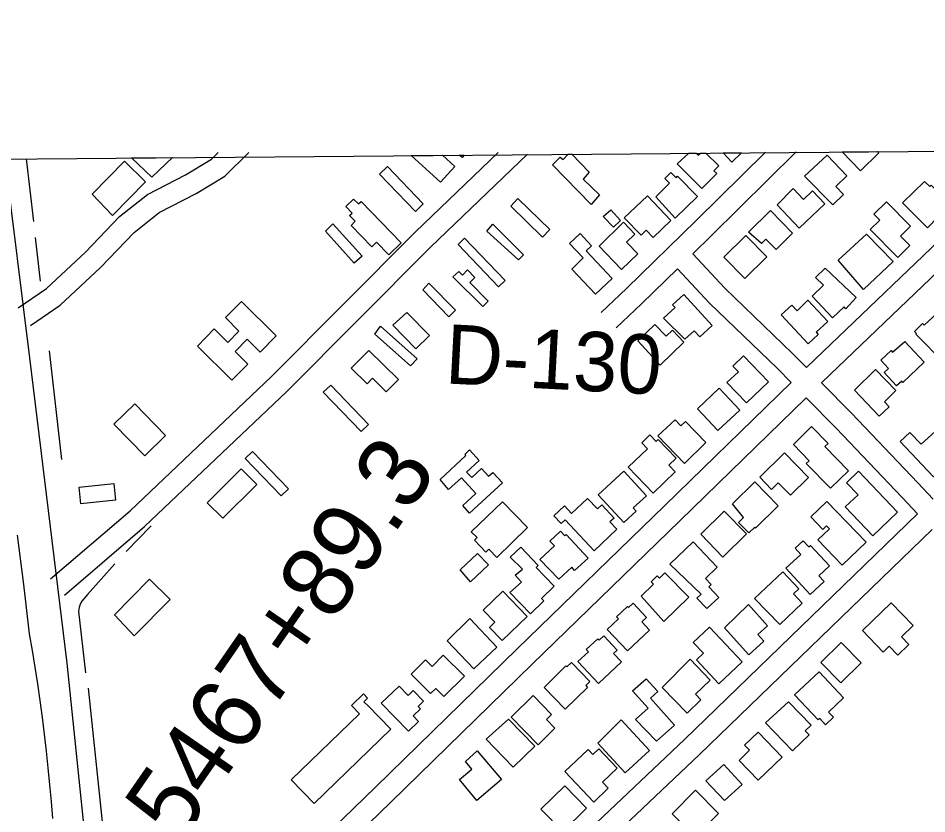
# Model space of a CAD drawing. Extents: x 3567028 to 3605064, y 510945 to 536587.
# Drawn here: x 3579410 to 3580680, y 533685 to 534798 of the extents above; entities that cross this region are included whole.
import ezdxf

# ---------------------------------------------------------------- set-up
doc = ezdxf.new("R2010")
doc.units = 0
for name, color, linetype in [('V-BLDG-OTLN', 7, 'Continuous'), ('V-GRID-FRAM', 7, 'Continuous'), ('V-LEVE-TOET', 7, 'Continuous'), ('V-RIVR-RANG-IDEN', 7, 'Continuous'), ('V-ROAD-CNTR', 7, 'Continuous'), ('V-SURV-IDEN', 7, 'Continuous'), ('V-TOPO-SHOR', 7, 'Continuous')]:
    doc.layers.add(name, color=color, linetype=linetype)

msp = doc.modelspace()

# ---------------------------------------------------------------- linework, layer by layer
at = {"layer": 'V-BLDG-OTLN'}
for p, q in [((3580562, 534611.3), (3580611.4, 534611.7)), ((3580587.4, 534585), (3580562, 534611.3)), ((3580611.4, 534611.7), (3580612.9, 534610.2)), ((3579568.1, 534602.9), (3579625.7, 534603.4)), ((3579596.5, 534575.8), (3579568.1, 534602.9)), ((3579625.7, 534603.4), (3579596.5, 534575.8)), ((3579959.4, 534606.2), (3580003, 534606.6)), ((3580000.1, 534569.2), (3579959.4, 534606.2)), ((3580003, 534606.6), (3580020.1, 534591.1)), ((3580030.5, 534603.6), (3580026.9, 534606.8)), ((3580026.9, 534606.8), (3580033.4, 534606.8)), ((3580033.4, 534606.8), (3580030.5, 534603.6)), ((3580156.9, 534593.3), (3580167.5, 534603.8)), ((3580167.5, 534603.8), (3580171.6, 534600.6)), ((3580171.6, 534600.6), (3580178.9, 534608.1)), ((3580178.9, 534608.1), (3580183.9, 534608.1)), ((3580183.9, 534608.1), (3580208.2, 534583.1)), ((3580331.1, 534594.6), (3580347.4, 534609.5)), ((3580347.4, 534609.5), (3580357.8, 534609.6)), ((3580357.8, 534609.6), (3580360.7, 534606.7)), ((3580360.7, 534606.7), (3580363.6, 534609.6)), ((3580363.6, 534609.6), (3580371.3, 534609.7)), ((3580371.3, 534609.7), (3580389.2, 534591.7)), ((3580395.5, 534609.9), (3580421.2, 534610.1)), ((3580407.8, 534597.2), (3580395.5, 534609.9)), ((3580421.2, 534610.1), (3580407.8, 534597.2)), ((3580612.9, 534610.2), (3580587.4, 534585)), ((3580020.1, 534591.1), (3580000.1, 534569.2)), ((3580211, 534537.9), (3580156.9, 534593.3)), ((3580365.7, 534560.1), (3580331.1, 534594.6)), ((3580389.2, 534591.7), (3580382.5, 534585)), ((3580382.5, 534585), (3580386.5, 534581)), ((3580208.2, 534583.1), (3580199.6, 534573.4)), ((3580199.6, 534573.4), (3580222.4, 534551.4)), ((3580386.5, 534581), (3580365.7, 534560.1)), ((3580222.4, 534551.4), (3580211, 534537.9))]:
    msp.add_line(p, q, dxfattribs=at)
for points in [[(3579513, 534552.3), (3579558.2, 534598.3), (3579587.7, 534569.4), (3579541.5, 534522.3)], [(3580509.2, 534577.2), (3580540.8, 534606.9), (3580568.3, 534577.7), (3580552.9, 534563.2), (3580563.8, 534551.7), (3580548.8, 534537.5)], [(3579915.1, 534580.2), (3579926, 534591), (3579976.1, 534538.6), (3579965.1, 534528)], [(3580328.2, 534518.7), (3580301.2, 534548.5), (3580320.5, 534567.4), (3580313.8, 534574.2), (3580322.4, 534582.6), (3580329.6, 534575.3), (3580331.8, 534577.6), (3580359.5, 534549.2)], [(3580471, 534537.5), (3580493.3, 534560.3), (3580507.6, 534544.9), (3580520.5, 534556.9), (3580537.7, 534538.5), (3580501.5, 534504.7)], [(3580646.4, 534540.1), (3580677.1, 534569.9), (3580684.2, 534562.8), (3580686.3, 534564.9), (3580714.1, 534536.9), (3580702.7, 534525.6), (3580699.6, 534528.8), (3580692.7, 534521.9), (3580695.2, 534519.4), (3580681.1, 534505.3)], [(3580257.1, 534519.2), (3580289.5, 534550), (3580322.4, 534515.3), (3580297.5, 534491.8), (3580288, 534501.8), (3580280.7, 534494.9)], [(3579875.2, 534508.6), (3579880.9, 534514.7), (3579873.2, 534522.5), (3579876.6, 534525.8), (3579867.8, 534534.8), (3579878.7, 534545.4), (3579885.4, 534538.5), (3579889.2, 534542.1), (3579945.3, 534484.4), (3579927.8, 534467.4), (3579910.9, 534484.9), (3579904.2, 534478.4)], [(3580098.5, 534535.4), (3580108.6, 534546.3), (3580153.2, 534503), (3580142.8, 534492.3)], [(3580600.8, 534503), (3580614.4, 534516), (3580606.2, 534524.3), (3580623.7, 534541.6), (3580657.6, 534507.3), (3580643.6, 534493.4), (3580656.5, 534480.3), (3580639.6, 534463.7)], [(3580227.9, 534521), (3580238.3, 534530.3), (3580252, 534515.6), (3580241.9, 534506.1)], [(3580431.1, 534499.2), (3580461.5, 534529.3), (3580492.6, 534497.9), (3580469.4, 534474.9), (3580455.1, 534489.3), (3580449.1, 534483.4)], [(3579839.3, 534500.3), (3579849.6, 534510.6), (3579890.6, 534465.6), (3579879.7, 534455.7)], [(3580064.8, 534500.4), (3580073.5, 534510.2), (3580116.2, 534467.6), (3580109.5, 534460.2)], [(3580222, 534479.4), (3580255.9, 534512.9), (3580272, 534496.2), (3580260.5, 534485.1), (3580276, 534469), (3580253.2, 534447)], [(3580183.9, 534447.4), (3580199.7, 534463.3), (3580180.8, 534483.4), (3580195.3, 534497.1), (3580211.3, 534480.1), (3580203.7, 534472.9), (3580240.2, 534434.3), (3580217, 534412.4)], [(3580556.1, 534459.8), (3580596, 534496.3), (3580633.2, 534457.9), (3580591.7, 534418.8)], [(3580024.9, 534481.7), (3580033.7, 534490.9), (3580090.5, 534431.3), (3580081.4, 534422.5)], [(3580396.5, 534464.3), (3580427, 534494.3), (3580456.4, 534464.4), (3580425.7, 534434.1)], [(3580017.7, 534436.7), (3580025.7, 534444.3), (3580030.9, 534439.1), (3580038, 534446.2), (3580048.4, 534435.9), (3580041.2, 534428.7), (3580067.1, 534402.8), (3580059.4, 534395)], [(3580519.7, 534409.7), (3580535.6, 534424.8), (3580524.4, 534435.5), (3580538.2, 534448.7), (3580581.4, 534407.5), (3580566.9, 534392), (3580564.5, 534394.5), (3580548.5, 534379.4)], [(3579975.5, 534418.5), (3579984, 534427.8), (3580021.1, 534390.2), (3580011.9, 534380.7)], [(3580312.1, 534378.6), (3580328.3, 534393.5), (3580324.6, 534397.5), (3580340.4, 534412), (3580380.1, 534368.7), (3580362.7, 534352.7), (3580354.8, 534361.3), (3580341.8, 534349.4), (3580342, 534349.2)], [(3579660.6, 534339.5), (3579683.9, 534363.7), (3579702.8, 534344.8), (3579718.5, 534360.6), (3579699.5, 534379.5), (3579722.1, 534402.2), (3579770.7, 534353.9), (3579748.1, 534331.2), (3579729.9, 534349.4), (3579713.1, 534332.4), (3579731, 534314.6), (3579708.5, 534291.9)], [(3580513.8, 534403.9), (3580541.7, 534374), (3580525.5, 534359), (3580528.3, 534356), (3580514.2, 534342.9), (3580476.7, 534383.3), (3580491.4, 534397), (3580498.7, 534389.1)], [(3579933.4, 534369), (3579953.2, 534386.7), (3579984.9, 534354.4), (3579965.9, 534335.8)], [(3580694.8, 534385.6), (3580720.9, 534359.5), (3580704.5, 534343), (3580717.8, 534329.7), (3580704.6, 534316.4), (3580664.6, 534356.3), (3580665.8, 534357.4), (3580663.1, 534360.1), (3580674.3, 534371.3), (3580676.7, 534368.8)], [(3580276, 534347), (3580299.9, 534370.1), (3580315.8, 534353.6), (3580324.4, 534362), (3580340.6, 534345.3), (3580307.2, 534313)], [(3579908.5, 534356.4), (3579916.5, 534367.5), (3579967.6, 534322), (3579958.5, 534311.9)], [(3580649.3, 534346), (3580676.5, 534317.2), (3580646.7, 534289), (3580645.1, 534290.8), (3580638, 534284.1), (3580620.5, 534302.6), (3580626.7, 534308.5), (3580615.9, 534319.9), (3580630.2, 534333.4), (3580632.4, 534331.1)], [(3579900.1, 534333.7), (3579941.4, 534292.8), (3579924.4, 534275.7), (3579905.2, 534294.8), (3579897.6, 534287), (3579875.2, 534309)], [(3580400.6, 534288.8), (3580417, 534303.6), (3580409.1, 534311.7), (3580424.1, 534326.1), (3580459, 534289.9), (3580428.1, 534260.2)], [(3580578.9, 534278), (3580608.5, 534307.1), (3580637, 534277.4), (3580620.8, 534261.8), (3580627.6, 534254.7), (3580613.7, 534241.5)], [(3579846.8, 534284.9), (3579899.6, 534230), (3579889.4, 534220.2), (3579836.3, 534275.5)], [(3580359.7, 534252.1), (3580390, 534281), (3580418.6, 534250.3), (3580387.9, 534221.8)], [(3579543.7, 534230.6), (3579572.7, 534258.9), (3579615.9, 534214.8), (3579586.7, 534186.2)], [(3580304, 534214.2), (3580328.2, 534236.8), (3580336.4, 534228.3), (3580342.6, 534234.4), (3580371.4, 534204.8), (3580341.4, 534175.7)], [(3580518.8, 534227.4), (3580542.2, 534203.4), (3580537.8, 534199.1), (3580570.7, 534165.4), (3580545.5, 534140.8), (3580511.6, 534175.5), (3580515.6, 534179.4), (3580493.6, 534202.1)], [(3580691.9, 534220.2), (3580722.5, 534188), (3580689.7, 534156.9), (3580642.8, 534206.2), (3580656.4, 534219.1), (3580672.3, 534202.4)], [(3580262.5, 534170.4), (3580289.7, 534196.1), (3580281.7, 534204.4), (3580293.1, 534215.4), (3580301.8, 534206.4), (3580304.5, 534209), (3580329.6, 534183.2), (3580319.4, 534173.3), (3580328.4, 534164), (3580297.7, 534134.1)], [(3579777.4, 534130.5), (3579787.5, 534140.2), (3579737.3, 534192.4), (3579727.2, 534182.7)], [(3579999.6, 534153.3), (3580035.7, 534186.5), (3580034.1, 534188.3), (3580040.8, 534194.5), (3580054.4, 534179.7), (3580036.8, 534163.5), (3580044, 534155.8), (3580057.6, 534168.3), (3580067.4, 534157.7), (3580073.3, 534163.1), (3580086.9, 534148.3), (3580040.9, 534106.1), (3580031.3, 534116.6), (3580049.6, 534133.4), (3580029.4, 534155.5), (3580011.6, 534139.1)], [(3580446.5, 534156.4), (3580481, 534190.4), (3580514.9, 534156), (3580489.6, 534131.1), (3580472.4, 534148.6), (3580462.9, 534139.2)], [(3579673.8, 534120.5), (3579721.7, 534168), (3579743.4, 534146.1), (3579695.7, 534098.9)], [(3580256.6, 534164.7), (3580288.2, 534130.5), (3580269.7, 534113.4), (3580273.7, 534109), (3580256.4, 534093), (3580220.8, 534131.6)], [(3580566.2, 534114.9), (3580584.1, 534131.6), (3580567.9, 534148.6), (3580584.7, 534164.6), (3580639.2, 534107.3), (3580604.7, 534074.5)], [(3579494.9, 534142.2), (3579543.3, 534147.6), (3579545.8, 534124), (3579497.3, 534118.9)], [(3580408.3, 534119.3), (3580439.7, 534149.8), (3580472.5, 534116.1), (3580440.6, 534085.2), (3580439.5, 534086.4), (3580431.3, 534078.5), (3580416.7, 534093.1), (3580423.8, 534100.2)], [(3580043.3, 534079.7), (3580086.7, 534122), (3580122, 534085.9), (3580079, 534043.8), (3580067.6, 534055.5), (3580063.7, 534051.7), (3580047.7, 534068.1), (3580051.5, 534071.8)], [(3580215, 534053.5), (3580174.7, 534096.9), (3580168.9, 534091.4), (3580158.8, 534102.1), (3580173.6, 534116.2), (3580183.6, 534105.6), (3580205.8, 534126.6), (3580219.7, 534112), (3580225.6, 534117.6), (3580243, 534099.2), (3580237.2, 534093.8), (3580246.8, 534083.6)], [(3580527.7, 534068.8), (3580544, 534083.9), (3580539.8, 534088.2), (3580534.8, 534083.4), (3580518, 534100.8), (3580540.2, 534122.3), (3580595.2, 534065.7), (3580562, 534033.5)], [(3580364.3, 534076.7), (3580396.9, 534108.9), (3580428.2, 534077.3), (3580394.9, 534044.4)], [(3580139, 534041.2), (3580159.6, 534060.3), (3580153.3, 534067), (3580168, 534080.7), (3580173.9, 534074.4), (3580175.9, 534076.3), (3580206.5, 534043.2), (3580187.8, 534025.9), (3580183.8, 534030.3), (3580165.9, 534013.8)], [(3580320.9, 534034.8), (3580353.5, 534065.9), (3580387.3, 534030.4), (3580370.7, 534014.6), (3580378.7, 534006.1), (3580375.3, 534002.9), (3580389.3, 533988.2), (3580372.8, 533972.5), (3580358.8, 533987.2), (3580364.6, 533992.7)], [(3580483.3, 534028.9), (3580504.2, 534048.1), (3580495.9, 534056.9), (3580507.3, 534067.5), (3580515.4, 534058.9), (3580517.6, 534061), (3580544.3, 534032.3), (3580529.3, 534018.3), (3580536.6, 534010.5), (3580517.2, 533992.5)], [(3580097.4, 533995.1), (3580113.4, 534009.7), (3580104.5, 534019.3), (3580115, 534027.9), (3580097.8, 534044.5), (3580112.7, 534058.6), (3580136.6, 534032.8), (3580133.8, 534030.1), (3580159, 534003.9), (3580141.5, 533986.9), (3580144.8, 533983.5), (3580126.1, 533965.4)], [(3580027.8, 534026.7), (3580052.1, 534049.8), (3580067.3, 534033.8), (3580042, 534009.8)], [(3579544.3, 533963.7), (3579593.6, 534013.7), (3579622.3, 533985.4), (3579571.9, 533934.3)], [(3580280.9, 533989.8), (3580298.1, 534006.5), (3580294.8, 534009.9), (3580303.3, 534018.2), (3580306.3, 534015.1), (3580314.1, 534022.7), (3580347.4, 533988.4), (3580312.7, 533954.7)], [(3580439.4, 533986.9), (3580478.8, 534023.8), (3580501.2, 534000.4), (3580493.6, 533993.2), (3580506, 533980.2), (3580474.5, 533950.1)], [(3580060, 533970.5), (3580087.5, 533997), (3580121.6, 533961.5), (3580086.5, 533927.8), (3580068.8, 533946.2), (3580076.3, 533953.4)], [(3580233.4, 533943.4), (3580248.9, 533958.1), (3580246.1, 533961), (3580261.5, 533975.7), (3580263.1, 533974), (3580269.4, 533980), (3580288.2, 533960.1), (3580281.7, 533954), (3580292.5, 533942.6), (3580261.7, 533913.5)], [(3580397.4, 533945.6), (3580430.8, 533978.3), (3580457.4, 533948.6), (3580443.8, 533936.4), (3580452.3, 533926.8), (3580431.2, 533907.9)], [(3580590.1, 533941.7), (3580630.3, 533980.6), (3580661, 533948.8), (3580644.8, 533933.1), (3580655.2, 533922.4), (3580639.7, 533907.4), (3580627.7, 533919.9), (3580619, 533911.5)], [(3580009.6, 533927.7), (3580041.1, 533958.5), (3580078.8, 533918.8), (3580046.8, 533888.5)], [(3580376.4, 533946.4), (3580421.8, 533898.2), (3580389.3, 533867.5), (3580358, 533900.7), (3580367.9, 533910.1), (3580353.5, 533925.3)], [(3580192.3, 533898.5), (3580207.1, 533912), (3580204.1, 533915.2), (3580220.2, 533930.3), (3580222.2, 533928.2), (3580228.7, 533934.3), (3580247.3, 533914.6), (3580242.1, 533909.7), (3580253.3, 533897.9), (3580221.2, 533867.7)], [(3580560.3, 533925.3), (3580531.9, 533897.1), (3580560, 533868.7), (3580588.4, 533896.8)], [(3580004, 533907.6), (3580033.6, 533877.9), (3580005, 533849.4), (3579993.5, 533861), (3579986.3, 533853.8), (3579959.3, 533880.7), (3579979.4, 533900.8), (3579988.6, 533891.7)], [(3580345.1, 533826.4), (3580310.1, 533862.3), (3580349.5, 533901.8), (3580377.4, 533872.5), (3580356.8, 533852.8), (3580364.4, 533844.8)], [(3580145.4, 533862), (3580175.5, 533892.3), (3580176.9, 533890.9), (3580183.2, 533897), (3580208.9, 533870.4), (3580203.3, 533865), (3580205.9, 533862.3), (3580174.4, 533832)], [(3580273.1, 533817.6), (3580290.5, 533833.1), (3580268.8, 533857.3), (3580287.9, 533874.3), (3580303.9, 533856.4), (3580293.9, 533847.5), (3580327.6, 533809.7), (3580302.4, 533787.2)], [(3580495.2, 533851.9), (3580529.7, 533884.1), (3580563.9, 533847.9), (3580542.8, 533827.9), (3580549.7, 533820.6), (3580538.7, 533810.2), (3580530.5, 533818.9), (3580528.2, 533816.8)], [(3579917.5, 533840.2), (3579942.5, 533864.1), (3579955.1, 533851.1), (3579962.2, 533858), (3579976.7, 533842.9), (3579969.1, 533835.6), (3579972.2, 533832.4), (3579962.1, 533822.6), (3579969.7, 533814.8), (3579955.4, 533801)], [(3579791.3, 533733.1), (3579886.8, 533825.4), (3579875.6, 533836.9), (3579892.6, 533853.2), (3579898.2, 533847.3), (3579892.9, 533842.2), (3579898.9, 533836.7), (3579931, 533803.7), (3579823.7, 533700)], [(3580099.2, 533820.5), (3580129.6, 533850.9), (3580155.5, 533824.5), (3580148.3, 533817.5), (3580160.2, 533805.3), (3580136.6, 533782.2)], [(3580454.6, 533812.7), (3580486.6, 533842.3), (3580518.3, 533809.5), (3580510.2, 533801.7), (3580515.8, 533796), (3580492.5, 533773.5)], [(3580345.1, 533826.4), (3580345.3, 533826.2), (3580345.2, 533826.1), (3580345.1, 533826.3)], [(3580064, 533789.8), (3580095.5, 533818.1), (3580132.2, 533780.1), (3580101.7, 533750.7)], [(3580220.3, 533784.3), (3580253, 533816.8), (3580292.5, 533774.3), (3580258.6, 533743)], [(3580444.2, 533799.5), (3580477.8, 533764.9), (3580444.5, 533732.6), (3580417.7, 533760.3), (3580432.3, 533774.5), (3580425.3, 533781.7)], [(3580051.7, 533773.8), (3580085.7, 533733.3), (3580051.2, 533704.3), (3580026.7, 533733.4), (3580044.2, 533748.1), (3580035.2, 533758.9)], [(3580214.5, 533701.7), (3580173.9, 533744.5), (3580206.5, 533775.4), (3580213.2, 533768.3), (3580221.7, 533776.4), (3580247.3, 533749.3), (3580226.7, 533729.8), (3580234.9, 533721.2)], [(3580371.3, 533731.5), (3580396.5, 533754.3), (3580421.8, 533726.4), (3580397.2, 533704)], [(3580140.4, 533692.1), (3580174.1, 533724.7), (3580204.6, 533693.2), (3580171.1, 533660.8)], [(3580324, 533685.5), (3580357, 533718.4), (3580389, 533685.8), (3580376.4, 533673.5), (3580402.6, 533646.9), (3580375.8, 533620.6), (3580358.5, 533638.2), (3580367.9, 533647.6), (3580359.1, 533656.6), (3580355.7, 533653.3)]]:
    msp.add_lwpolyline(points, close=True, dxfattribs=at)
at = {"layer": 'V-GRID-FRAM'}
msp.add_lwpolyline([(3571081.5, 534531.3), (3602744.1, 534798.4), (3602905.4, 516616.2), (3571226.9, 516349), (3571081.5, 534531.3)], dxfattribs=at)
at = {"layer": 'V-LEVE-TOET'}
msp.add_lwpolyline([(3579408.4, 534075.4), (3579417, 534006.4), (3579425.2, 533937.4), (3579429.2, 533914.1), (3579433, 533890.7), (3579436.6, 533867.3), (3579440, 533843.8), (3579443.2, 533820.3), (3579446.1, 533796.8), (3579448.9, 533773.3), (3579451.4, 533749.7), (3579453.7, 533726.2), (3579455.9, 533702.6), (3579457.8, 533678.9)], dxfattribs=at)
at = {"layer": 'V-ROAD-CNTR'}
for points in [[(3579455, 534014.3), (3579566.2, 534109.5), (3579763.8, 534297.4), (3579965.1, 534499.4), (3580081.1, 534610.7)], [(3580225.1, 534386.9), (3580260.5, 534420.4), (3580357.9, 534515.3), (3580454.8, 534611.1)], [(3580353.2, 534468.9), (3580378.9, 534493.9), (3580497.7, 534611.3)], [(3580512, 534309.7), (3580524.1, 534321.5), (3580729.4, 534518), (3580832.3, 534619.7)], [(3579390.6, 534604.7), (3579425.6, 534323.2), (3579477.9, 533896), (3579511.4, 533571.6), (3579529.4, 533437.4), (3579582.9, 533163.3), (3579675.1, 532684.9), (3579763.9, 532246.9), (3579878.2, 531633.7), (3579981.3, 531069.5), (3580080.1, 530529.2), (3580133.9, 530319.5), (3580158, 530251.5), (3580186.6, 530191.2), (3580216.7, 530137.7), (3580241.4, 530098.9), (3580287.8, 530038.4), (3580340.1, 529982.9), (3580407.9, 529925.4), (3580481.6, 529877.4), (3580659.6, 529797.7), (3580904.4, 529690.4), (3581088.3, 529614.1)], [(3579409.9, 534393.1), (3579449.5, 534420.4), (3579503.8, 534471.1), (3579551.5, 534521), (3579590.4, 534551.7), (3579643.8, 534579.5), (3579680.1, 534601.4), (3579689.3, 534610.3)], [(3579426.9, 534368.4), (3579468.4, 534397), (3579524.9, 534449.7), (3579571.8, 534498.8), (3579606.8, 534526.4), (3579658.5, 534553.3), (3579698.5, 534577.4), (3579732.5, 534610.3)], [(3579474.5, 533991.5), (3579586.3, 534087.3), (3579784.7, 534275.9), (3579986.2, 534478), (3580122, 534608.3)], [(3580533.1, 534288.3), (3580545, 534299.9), (3580750.3, 534496.5), (3580853.4, 534598.4)], [(3580512, 534309.7), (3580492.5, 534329.6), (3580397.7, 534420.8), (3580353.2, 534468.9)], [(3580245.7, 534365.1), (3580281.2, 534398.8), (3580331.7, 534447.9)], [(3580490.5, 534288.8), (3580471.4, 534308.3), (3580376.3, 534399.8), (3580331.7, 534447.9)], [(3579536, 533376.6), (3579579.4, 533402.7), (3579707.6, 533527.1), (3579909.9, 533723.3), (3580107.3, 533916.3), (3580314, 534116.9), (3580490.5, 534288.8)], [(3580688.9, 534125.7), (3580667.4, 534148.4), (3580575, 534245.8), (3580533.1, 534288.3)], [(3579551.5, 533350.9), (3579597.8, 533378.8), (3579728.5, 533505.6), (3579930.8, 533701.8), (3580128.2, 533894.8), (3580334.9, 534095.4), (3580511.6, 534267.4)], [(3580667.2, 534104.9), (3580645.6, 534127.8), (3580553.4, 534224.9), (3580511.6, 534267.4)], [(3579592.5, 533080.9), (3579640.6, 533114.6), (3579842.3, 533310.9), (3580078.4, 533540.7), (3580341.2, 533789.6), (3580667.2, 534104.9)], [(3579609.8, 533056.4), (3579659.8, 533091.4), (3579863.3, 533289.4), (3580099.2, 533519.1), (3580361.9, 533767.9), (3580687.8, 534083.1)]]:
    msp.add_lwpolyline(points, dxfattribs=at)
at = {"layer": 'V-TOPO-SHOR'}
for p, q in [((3579433.3, 534491.6), (3579440.3, 534430.6)), ((3579453, 534333.2), (3579470.4, 534181.1)), ((3579595.9, 534088.1), (3579560.9, 534052.2))]:
    msp.add_line(p, q, dxfattribs=at)
for points in [[(3579420.9, 534601.7), (3579431.3, 534514.1)], [(3579544.8, 534035.1), (3579506.7, 533992.5), (3579499, 533982.9), (3579496.4, 533978.6), (3579495, 533974), (3579494.2, 533968.5), (3579503.9, 533882.8)], [(3579507.5, 533861.1), (3579530.5, 533643), (3579533.9, 533612.8)]]:
    msp.add_lwpolyline(points, dxfattribs=at)

# ---------------------------------------------------------------- texts
at = {"layer": 'V-RIVR-RANG-IDEN'}
msp.add_text('D-130', height=83, rotation=356.9963, dxfattribs=at).set_placement((3580005.5, 534287.6))
at = {"layer": 'V-SURV-IDEN'}
msp.add_text('5467+89.3', height=100, rotation=55.3442, dxfattribs=at).set_placement((3579635.5, 533642.4))

doc.saveas('drawing.dxf')
